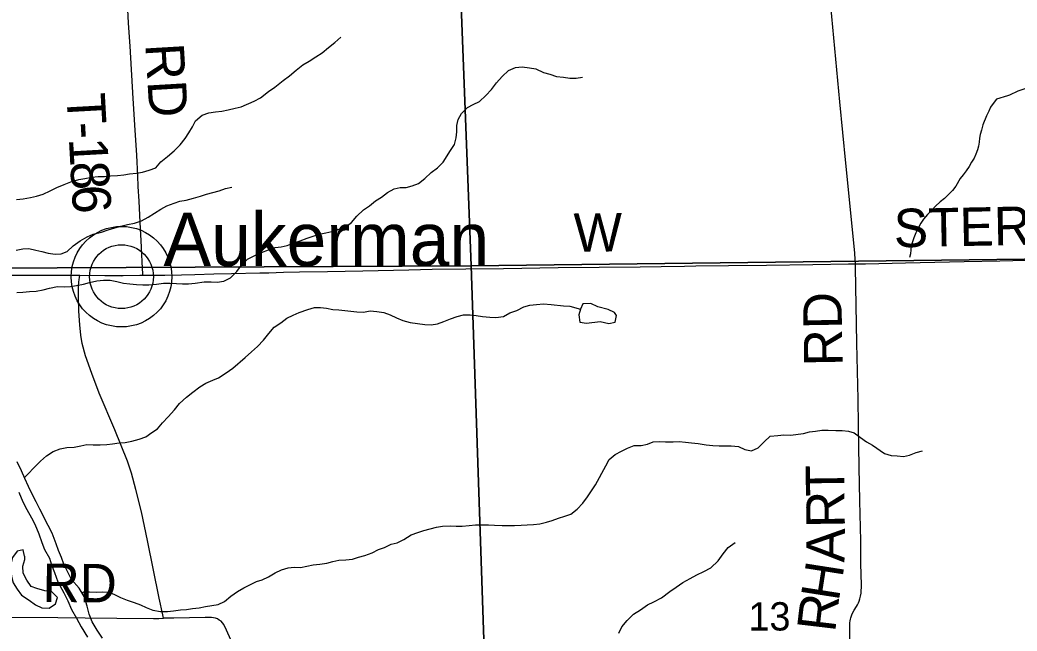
# Model space of a CAD drawing. Extents: x 1985906 to 2360102, y 891258 to 1222054.
# Drawn here: x 2098944 to 2106722, y 1075719 to 1080491 of the extents above; entities that cross this region are included whole.
import ezdxf

# ---------------------------------------------------------------- set-up
doc = ezdxf.new("R2010")
doc.units = 0
for name, color, linetype in [('GM_X_County_Road', 7, 'Continuous'), ('GM_X_County_Road_Text', 7, 'Continuous'), ('GM_X_Major_River', 7, 'Continuous'), ('GM_X_Minor_Lake', 7, 'Continuous'), ('GM_X_Minor_River', 7, 'Continuous'), ('GM_X_Section', 7, 'Continuous'), ('GM_X_Section_Text', 7, 'Continuous'), ('GM_X_Township_Road', 7, 'Continuous'), ('GM_X_Township_Road_Text', 7, 'Continuous'), ('GM_X_Unincorporated', 7, 'Continuous'), ('GM_X_Unincorporated_Location', 7, 'Continuous'), ('GM_X_Unincorporated_Text', 7, 'Continuous')]:
    doc.layers.add(name, color=color, linetype=linetype)

msp = doc.modelspace()

# ---------------------------------------------------------------- linework, layer by layer
at = {"layer": 'GM_X_County_Road'}
for points in [[(2105461, 1078586.3), (2105539.2, 1078587.5), (2105851.3, 1078593.7), (2106309.8, 1078603.4), (2106588.5, 1078610.5), (2107195.7, 1078624.8), (2107459.5, 1078627.9), (2107620.1, 1078629.9), (2107797.2, 1078629), (2107844, 1078628), (2107858.8, 1078626.8), (2107879.2, 1078623.3)], [(2099903.5, 1078497.2), (2100075.1, 1078499), (2100203.9, 1078500.7), (2100309.5, 1078503.3), (2100455.6, 1078507), (2100593.7, 1078511.6), (2100816.6, 1078516.2), (2100885, 1078516.8), (2101000.3, 1078520.3), (2101124.5, 1078522.9), (2101343.2, 1078527.5), (2101619.8, 1078532.5), (2101977, 1078539.2), (2102160.2, 1078544.1), (2102422.3, 1078547.7), (2102717.1, 1078550.7), (2103143.5, 1078556.9), (2103783.2, 1078564.1), (2103947.3, 1078566.7), (2104127.8, 1078569.3), (2104216.7, 1078570.8), (2104472.2, 1078572.6), (2104767.4, 1078576.1), (2105128.4, 1078581.7), (2105407.4, 1078585.6), (2105461, 1078586.3)], [(2097092.8, 1078501.7), (2097127.3, 1078501.2), (2097143.7, 1078501), (2097340.7, 1078500.7), (2097849.4, 1078499.3), (2098127.3, 1078498.1), (2098222.3, 1078498.5), (2098357, 1078499.3), (2098768.6, 1078496.8), (2099162.5, 1078496.8), (2099399.5, 1078497.4), (2099411.9, 1078497.3)], [(2099411.9, 1078497.3), (2099606, 1078495.3), (2099747.9, 1078496.1), (2099878.4, 1078496.9), (2099903.5, 1078497.2)]]:
    msp.add_lwpolyline(points, dxfattribs=at)
at = {"layer": 'GM_X_Major_River'}
for points in [[(2099588.2, 1075662.8), (2099546.3, 1075725.1), (2099508.5, 1075791.3), (2099484.6, 1075851.5), (2099468.8, 1075913.6), (2099445, 1075989.8), (2099405.1, 1076054.1), (2099347.2, 1076120.4), (2099287.5, 1076240.8), (2099267.6, 1076292.9), (2099243.7, 1076347.1), (2099225.8, 1076399.2), (2099196, 1076483.5), (2099164.1, 1076543.7), (2099100.4, 1076672.1), (2099070.5, 1076728.3), (2099034.7, 1076798.5), (2099010.8, 1076848.7), (2098980.9, 1076910.9), (2098955.1, 1076971.1), (2098921.2, 1077039.3)], [(2098934.6, 1076802.8), (2098966.4, 1076728.6), (2098998.3, 1076668.3), (2099034.1, 1076604.1), (2099060, 1076554), (2099091.9, 1076477.7), (2099113.7, 1076411.6), (2099135.6, 1076355.4), (2099173.4, 1076287.1), (2099191.3, 1076237), (2099213.2, 1076176.8), (2099239, 1076102.6), (2099286.8, 1076018.3), (2099316.7, 1075956.1), (2099346.5, 1075887.9), (2099384.4, 1075819.7), (2099422.3, 1075751.4), (2099472.1, 1075671.2)]]:
    msp.add_lwpolyline(points, dxfattribs=at)
at = {"layer": 'GM_X_Minor_Lake'}
msp.add_line((2098981.6, 1076302), (2098979.6, 1076303.6), dxfattribs=at)
for points in [[(2103302.5, 1078188.2), (2103312.4, 1078132.1), (2103362.4, 1078123.9), (2103470.6, 1078135.6), (2103536.6, 1078119.4), (2103586.7, 1078131.3), (2103598.9, 1078183.4), (2103583, 1078207.5), (2103533, 1078229.7), (2103450.9, 1078249.9), (2103396.9, 1078276.1), (2103334.8, 1078274.3), (2103316.9, 1078231.1)], [(2103316.9, 1078231.1), (2103302.5, 1078188.2)], [(2098979.6, 1076303.6), (2098970.3, 1076353.9), (2098922, 1076342.5), (2098887.1, 1076292.8), (2098872.4, 1076244.7), (2098873.6, 1076194.5), (2098878.9, 1076144.3), (2098892.3, 1076095.9), (2098921.7, 1076047.3), (2098957.2, 1075998.6), (2099014.9, 1075959.7), (2099066.6, 1075922.9), (2099114.4, 1075900.1), (2099172.6, 1075897.3), (2099221.3, 1075930.8), (2099236.1, 1075980.8), (2099186.6, 1076029.7), (2099138.5, 1076034.3), (2099138.2, 1076034.4)], [(2099075.2, 1076050.8), (2099032.5, 1076067.9), (2098997, 1076116.6), (2098969.7, 1076171.1), (2098966.5, 1076225.4), (2098981.3, 1076277.4), (2098981.6, 1076302)], [(2099138.2, 1076034.4), (2099075.2, 1076050.8)]]:
    msp.add_lwpolyline(points, dxfattribs=at)
at = {"layer": 'GM_X_Minor_River'}
for points in [[(2098917.2, 1079089.6), (2098969.5, 1079095), (2099025.9, 1079104.2), (2099074.2, 1079113.6), (2099124.7, 1079131), (2099179.3, 1079156.4), (2099231.9, 1079181.8), (2099288.4, 1079205.1), (2099341, 1079226.5), (2099403.5, 1079243.8), (2099449.8, 1079253.2), (2099504.2, 1079262.5), (2099554.4, 1079267.8), (2099604.6, 1079267.2), (2099650.9, 1079272.6), (2099705.2, 1079275.9), (2099753.5, 1079281.2), (2099799.8, 1079288.6), (2099852.1, 1079294), (2099900.4, 1079301.4), (2099952.8, 1079316.7), (2100005.3, 1079336.1), (2100044.1, 1079381.8), (2100094.9, 1079423.2), (2100147.8, 1079468.7), (2100192.7, 1079516.3), (2100233.5, 1079564), (2100262.3, 1079609.8), (2100291.1, 1079655.6), (2100313.8, 1079701.5), (2100366.7, 1079746.9), (2100417.1, 1079764.3), (2100469.5, 1079771.7), (2100517.7, 1079777.1), (2100568.1, 1079788.4), (2100622.5, 1079801.8), (2100670.9, 1079813.1), (2100771.9, 1079856), (2100820.5, 1079881.4), (2100883.5, 1079932.8), (2100932.2, 1079966.3), (2100997.2, 1080017.6), (2101047.9, 1080053.1), (2101098.8, 1080098.6), (2101149.6, 1080140.1), (2101200.2, 1080167.5), (2101250.9, 1080203), (2101301.5, 1080232.4), (2101350.3, 1080274), (2101399.1, 1080313.5), (2101445.9, 1080355)], [(2098920.9, 1078362.6), (2098967.1, 1078366), (2099019.4, 1078369.3), (2099071.6, 1078372.6), (2099124, 1078382), (2099174.4, 1078395.4), (2099236.8, 1078408.6), (2099291, 1078407.9), (2099337.3, 1078409.2), (2099385.6, 1078416.6), (2099440, 1078427.9), (2099486.3, 1078441.4), (2099542.7, 1078452.7), (2099595, 1078458), (2099647.3, 1078459.3), (2099699.3, 1078448.6), (2099751.4, 1078435.8), (2099801.5, 1078431.1), (2099853.6, 1078424.4), (2099901.8, 1078421.8), (2099950, 1078421.1), (2100010.3, 1078428.3), (2100064.7, 1078435.6), (2100114.9, 1078434.9), (2100165, 1078432.3), (2100211.2, 1078429.6), (2100259.4, 1078431), (2100311.7, 1078436.3), (2100380.1, 1078445.4), (2100436.3, 1078444.7), (2100482.5, 1078442.1), (2100534.8, 1078451.4), (2100587.4, 1078476.8), (2100636.3, 1078526.4), (2100671.2, 1078576.1), (2100718, 1078621.6), (2100770.7, 1078649.1), (2100829.3, 1078674.4), (2100881.8, 1078695.8), (2100934.3, 1078713.1), (2100980.5, 1078718.6), (2101028.9, 1078729.9), (2101079.4, 1078751.4), (2101129.8, 1078766.8), (2101184.3, 1078786.1), (2101230.8, 1078801.5), (2101279.2, 1078817), (2101329.5, 1078828.3), (2101377.9, 1078839.7), (2101480.8, 1078872.5), (2101529.5, 1078910), (2101572.4, 1078957.6), (2101623.3, 1079007.1), (2101672, 1079038.6), (2101718.7, 1079078.1), (2101765.4, 1079107.6), (2101812.1, 1079143.2), (2101862.7, 1079172.6), (2101909, 1079182), (2101957.2, 1079181.4), (2102003.6, 1079194.8), (2102052.1, 1079214.2), (2102102.9, 1079253.7), (2102151.7, 1079299.3), (2102200.4, 1079334.8), (2102245.3, 1079380.3), (2102302.8, 1079471.9), (2102333.6, 1079517.7), (2102346.4, 1079569.8), (2102351.1, 1079617.9), (2102351.8, 1079666.1), (2102362.5, 1079712.1), (2102387.3, 1079760), (2102434.2, 1079807.6), (2102480.7, 1079829), (2102529.2, 1079852.5), (2102578.1, 1079900), (2102623, 1079947.6), (2102661.9, 1079999.3), (2102706.7, 1080048.9), (2102755.6, 1080096.5), (2102810.2, 1080119.8), (2102862.5, 1080125.2), (2102918.6, 1080116.4), (2102968.7, 1080107.7), (2103028.5, 1080080.8), (2103076.6, 1080068.1), (2103128.5, 1080049.3)], [(2103128.5, 1080049.3), (2103184.6, 1080042.5), (2103232.8, 1080035.8), (2103283, 1080035.2), (2103333.3, 1080044.5)], [(2106941.5, 1079983.2), (2106885.5, 1079967.1), (2106833.5, 1079957), (2106783.4, 1079952.9), (2106727.4, 1079934.8), (2106663.4, 1079902.6), (2106647.4, 1079898.6)], [(2106647.4, 1079898.6), (2106562.3, 1079870.7), (2106535.7, 1079838.9), (2106515.2, 1079809.1), (2106502.7, 1079779.1), (2106484.1, 1079741.2), (2106454.9, 1079671.3), (2106444.3, 1079629.3), (2106433.8, 1079597.3), (2106429.4, 1079567.2), (2106426.9, 1079537.1), (2106422.4, 1079505.1), (2106414, 1079475.1), (2106401.5, 1079443.1), (2106388.9, 1079411.1), (2106366.4, 1079379.3), (2106347.9, 1079347.4), (2106325.3, 1079313.6), (2106300.7, 1079281.8), (2106278.2, 1079252), (2106245.2, 1079192.2), (2106218.6, 1079158.4), (2106188, 1079126.7), (2106155.5, 1079097), (2106123, 1079069.3), (2106086.3, 1079035.6), (2106057.8, 1079005.9), (2106023.1, 1078970.2), (2105992.5, 1078934.5), (2105971.9, 1078902.6), (2105949.2, 1078860.8), (2105932.7, 1078828.8), (2105918.1, 1078788.9), (2105905.6, 1078758.9), (2105897.1, 1078726.9), (2105892.6, 1078694.8), (2105890.2, 1078664.7), (2105883.7, 1078634.7)], [(2098913.5, 1078692.1), (2098965.9, 1078703.4), (2099014.1, 1078704.8), (2099068.2, 1078694), (2099114.2, 1078683.3), (2099164.3, 1078670.6), (2099218.4, 1078661.9), (2099264.6, 1078663.2), (2099313.1, 1078682.7), (2099359.9, 1078726.2), (2099412.7, 1078765.7), (2099467.3, 1078797.1), (2099515.9, 1078818.5), (2099580.3, 1078833.7), (2099632.8, 1078851.1), (2099683.2, 1078866.5), (2099731.6, 1078879.9), (2099784, 1078893.2), (2099836.4, 1078904.6), (2099892.9, 1078921.9), (2099945.5, 1078949.3), (2099994.2, 1078982.8), (2100042.9, 1079014.3), (2100089.4, 1079039.8), (2100145.9, 1079061.1), (2100192.3, 1079074.5), (2100240.7, 1079083.9), (2100297.1, 1079099.2), (2100351.6, 1079114.6), (2100398, 1079130), (2100448.4, 1079143.4), (2100496.8, 1079156.8), (2100547.2, 1079174.2), (2100597.6, 1079185.6)], [(2098978.4, 1076916.8), (2099009, 1076947.7), (2099051.8, 1076993.3), (2099104.8, 1077044.8), (2099151.6, 1077086.4), (2099202.3, 1077121.8), (2099258.8, 1077141.2), (2099309.2, 1077152.6), (2099367.4, 1077155.8), (2099417.8, 1077165.1), (2099466.2, 1077176.5), (2099514.3, 1077171.9), (2099568.5, 1077173.2), (2099620.8, 1077176.5), (2099667.1, 1077181.9), (2099717.4, 1077189.2), (2099765.6, 1077192.6), (2099816, 1077202), (2099874.4, 1077217.2), (2099924.9, 1077236.6), (2099971.6, 1077270.2), (2100018.2, 1077297.6), (2100055, 1077345.3), (2100099.9, 1077392.9), (2100148.9, 1077446.5), (2100189.7, 1077496.1), (2100242.7, 1077545.6), (2100293.4, 1077583.1), (2100346.3, 1077626.6), (2100394.9, 1077654.1), (2100447.4, 1077677.4), (2100493.9, 1077696.9), (2100552.7, 1077734.3), (2100603.4, 1077771.7), (2100701, 1077854.8), (2100749.8, 1077898.3), (2100796.6, 1077941.8), (2100843.5, 1077989.4), (2100884.4, 1078041.1), (2100927.3, 1078090.7), (2100978, 1078126.2), (2101026.7, 1078161.7), (2101075.3, 1078185.1), (2101121.8, 1078206.6), (2101190.4, 1078229.8), (2101242.8, 1078245.1), (2101289.1, 1078246.5), (2101335.2, 1078239.9), (2101385.2, 1078229.1), (2101431.4, 1078226.5), (2101477.5, 1078221.9), (2101525.6, 1078217.2), (2101571.7, 1078210.6), (2101623.9, 1078207.9), (2101676.3, 1078219.2), (2101728.4, 1078214.5), (2101782.5, 1078205.7), (2101832.5, 1078189), (2101882.3, 1078164.2), (2101930.2, 1078143.5), (2101988.3, 1078128.7), (2102044.4, 1078119.9), (2102102.5, 1078113.1), (2102152.7, 1078110.4), (2102201, 1078117.8), (2102251.5, 1078135.2), (2102302, 1078156.6), (2102354.5, 1078174), (2102402.8, 1078187.4), (2102457.1, 1078188.7), (2102503.2, 1078184), (2102553.3, 1078175.3), (2102609.5, 1078170.6), (2102655.6, 1078167.9), (2102716, 1078175.1), (2102766.6, 1078202.6), (2102821.1, 1078221.9), (2102875.7, 1078251.3), (2102922.1, 1078262.8), (2102972.4, 1078268.1), (2103028.7, 1078273.4), (2103086.9, 1078268.6), (2103183.1, 1078259.2), (2103233.3, 1078256.6), (2103316.9, 1078231.1)], [(2104350.3, 1077167.2), (2104398.5, 1077164.6), (2104444.7, 1077164), (2104492.9, 1077165.3), (2104549.1, 1077160.6), (2104598.9, 1077135.8), (2104651, 1077125.1), (2104701.6, 1077150.5), (2104748.4, 1077196), (2104795.2, 1077239.6), (2104855.6, 1077246.8), (2104903.8, 1077250.2), (2104956, 1077247.5), (2105056.6, 1077262.2), (2105103, 1077273.6), (2105149.3, 1077281), (2105199.6, 1077286.4), (2105247.8, 1077287.7), (2105308, 1077284.9), (2105358.2, 1077284.2), (2105406.4, 1077279.6), (2105452.4, 1077266.9), (2105502, 1077230.1), (2105547.8, 1077197.4), (2105593.6, 1077170.6), (2105689, 1077105.1), (2105739, 1077090.4), (2105787.2, 1077087.7), (2105835.3, 1077083.1), (2105883.7, 1077092.4), (2105936.2, 1077113.8), (2105984.6, 1077127.2)], [(2099427.3, 1076018.2), (2099441.6, 1076024.3), (2099487.8, 1076025.6), (2099540, 1076022.9), (2099590.2, 1076024.3), (2099636.3, 1076021.6), (2099682.3, 1076005), (2099728.2, 1075982.2), (2099780.1, 1075959.5), (2099834, 1075942.7), (2099884, 1075923.9), (2099929.9, 1075903.2), (2099979.8, 1075882.5), (2100039.9, 1075871.6), (2100094.1, 1075870.9), (2100142.4, 1075878.3), (2100196.7, 1075885.6), (2100242.9, 1075887), (2100291.2, 1075894.4), (2100341.5, 1075899.7), (2100391.9, 1075911.1), (2100440.2, 1075918.5), (2100490.6, 1075927.8), (2100539.1, 1075949.3), (2100589.9, 1075992.8), (2100640.6, 1076028.2), (2100691.2, 1076057.7), (2100741.8, 1076083.1), (2100788.3, 1076106.6), (2100834.7, 1076120), (2100883.3, 1076143.4), (2100933.9, 1076174.9), (2100984.5, 1076198.3), (2101036.9, 1076213.7), (2101083.2, 1076217.1), (2101133.4, 1076216.4), (2101181.7, 1076225.8), (2101232, 1076235.1), (2101282.3, 1076240.5), (2101336.7, 1076249.8), (2101385.1, 1076263.2), (2101431.4, 1076272.6), (2101485.7, 1076275.9), (2101538, 1076281.2), (2101584.4, 1076296.7), (2101634.8, 1076310.1), (2101691.3, 1076329.4), (2101739.9, 1076356.9), (2101788.3, 1076372.3), (2101840.9, 1076397.7), (2101887.2, 1076407.1), (2101937.8, 1076434.5), (2101996.6, 1076469.9), (2102047.1, 1076489.3), (2102093.5, 1076504.7), (2102143.9, 1076518.1), (2102192.2, 1076529.5), (2102240.6, 1076536.9), (2102298.8, 1076540.1), (2102347, 1076537.5), (2102393.2, 1076538.8), (2102447.5, 1076542.1), (2102497.8, 1076547.5), (2102550, 1076548.8), (2102598.2, 1076548.1), (2102646.4, 1076545.5), (2102704.6, 1076542.7), (2102754.8, 1076544), (2102801, 1076543.4), (2102855.2, 1076544.7), (2102901.5, 1076548.1), (2102949.7, 1076551.5), (2103000, 1076556.8), (2103050.4, 1076570.2), (2103096.8, 1076583.6), (2103145.2, 1076601.1), (2103195.7, 1076616.4), (2103242.1, 1076631.9), (2103290.8, 1076671.4), (2103333.7, 1076717), (2103370.5, 1076766.7), (2103403.4, 1076814.5), (2103434.1, 1076860.2), (2103514.6, 1077009.8), (2103541.4, 1077057.6), (2103588.2, 1077097.1), (2103636.8, 1077124.6), (2103683.3, 1077148.1), (2103735.8, 1077167.4), (2103790, 1077168.7), (2103838.4, 1077178.1), (2103884.8, 1077195.6), (2103933.1, 1077198.9), (2103979.2, 1077196.3), (2104039.5, 1077197.5), (2104087.7, 1077198.9), (2104135.8, 1077194.2), (2104181.9, 1077187.6), (2104234.1, 1077182.8), (2104296.2, 1077174), (2104350.3, 1077167.2)], [(2103616.3, 1075703.2), (2103639.1, 1075753.1), (2103680, 1075802.7), (2103730.9, 1075850.2), (2103783.6, 1075883.6), (2103838.4, 1075923.1), (2103889, 1075948.5), (2103949.7, 1075979.8), (2104012.6, 1076027.2), (2104063.3, 1076060.6), (2104114.1, 1076098.1), (2104172.8, 1076129.4), (2104223.4, 1076158.9), (2104278, 1076184.2), (2104332.6, 1076211.6), (2104389.6, 1076267.1), (2104430.6, 1076320.8), (2104469.5, 1076372.4), (2104522.2, 1076409.9)]]:
    msp.add_lwpolyline(points, dxfattribs=at)
at = {"layer": 'GM_X_Section'}
for points in [[(2107655.2, 1084046), (2107657.5, 1084002), (2107859.2, 1078635.7), (2102462.8, 1078570.3), (2102258.7, 1083920.8)], [(2096943.4, 1083869), (2102258.7, 1083920.8), (2102462.8, 1078570.3), (2097079.3, 1078544.2)], [(2107859.2, 1078635.7), (2107859.4, 1078613.7), (2108093, 1073269.7), (2105572.9, 1073177.9), (2102644.9, 1073193.8), (2102462.8, 1078570.3)], [(2097079.3, 1078544.2), (2102462.8, 1078570.3), (2102644.9, 1073193.8), (2097261.4, 1073199.7)]]:
    msp.add_lwpolyline(points, close=True, dxfattribs=at)
at = {"layer": 'GM_X_Township_Road'}
for points in [[(2105461, 1078586.3), (2105459.7, 1078617.2), (2105455.7, 1078672.1), (2105386.2, 1079373.5), (2105341.1, 1079850.1), (2105269.7, 1080600.3), (2105250.6, 1080829.3), (2105232.5, 1081025.2), (2105212.6, 1081253.6), (2105194.9, 1081416.5), (2105178.5, 1081596.3), (2105111.2, 1082347.4), (2105083.2, 1082641.6), (2105062.7, 1082854.5), (2105052.7, 1082969.6), (2105036.3, 1083165.1), (2105023.7, 1083295.5), (2104978.9, 1083734.1), (2104968.4, 1083881.3), (2104965.3, 1083961.4)], [(2099903.5, 1078497.2), (2099903, 1078506.5), (2099897.9, 1078601.6), (2099892.3, 1078716.1), (2099882.5, 1078912.6), (2099874.4, 1079076.2), (2099867.2, 1079190.6), (2099863, 1079272.3), (2099855.4, 1079435.7), (2099843.6, 1079631), (2099826.6, 1079876), (2099803.9, 1080284.8), (2099791.6, 1080464.7), (2099779.4, 1080677.5), (2099769, 1080890.4), (2099755.3, 1081070.2), (2099754.3, 1081086.4)], [(2105481.7, 1077530.2), (2105472.6, 1077966.3), (2105462.1, 1078557.3), (2105461, 1078586.3)], [(2100062.8, 1075820.2), (2100057.4, 1075846.9), (2100030.5, 1075975.4), (2099939.2, 1076425.7), (2099891.7, 1076650.4), (2099848.6, 1076825.6), (2099814.8, 1076952.4), (2099783.1, 1077045.6), (2099685.1, 1077289.2), (2099562.9, 1077576.1), (2099504, 1077729.2), (2099456.4, 1077869), (2099430.5, 1077964), (2099418.8, 1078028.5), (2099410.5, 1078110.1), (2099402.8, 1078215.8), (2099399.9, 1078323.2), (2099400, 1078373.2), (2099402, 1078409.4), (2099404.1, 1078442.7), (2099406.9, 1078464.2), (2099409.4, 1078480.5), (2099411.9, 1078497.3)], [(2105419, 1075641.3), (2105417, 1075738.2), (2105417.7, 1075762.8), (2105418.4, 1075783.4), (2105420.1, 1075798.4), (2105422.5, 1075811.8), (2105425.6, 1075823.4), (2105430.4, 1075838.1), (2105436.9, 1075853.6), (2105452.3, 1075882.7), (2105468.7, 1075910.1), (2105477.3, 1075925.1), (2105484.8, 1075939.5), (2105490.3, 1075952.1), (2105496.5, 1075969.6), (2105502.3, 1075990.8), (2105505.7, 1076015.5), (2105509.6, 1076079.8), (2105503.7, 1076242.8), (2105502.4, 1076424.4), (2105495.9, 1076736.2), (2105490.9, 1076998.8), (2105485.9, 1077326.9), (2105481.7, 1077530.2)], [(2097418.9, 1075820.1), (2097439.4, 1075820.1), (2097511.9, 1075821.7), (2097758.6, 1075827), (2098087.6, 1075827.9), (2098499, 1075827.8), (2099239.6, 1075824.5), (2099453.4, 1075822.4), (2099700.3, 1075819.6), (2099985.5, 1075817.1), (2100028.5, 1075818.3), (2100062.8, 1075820.2)], [(2100655.6, 1075500.8), (2100556.4, 1075726.2), (2100534.7, 1075770.4), (2100524.2, 1075784.6), (2100512.4, 1075796.4), (2100499.2, 1075805.2), (2100485.4, 1075813.7), (2100470.3, 1075819.8), (2100454.4, 1075823.2), (2100438, 1075824.7), (2100388.7, 1075824.8), (2100143.2, 1075819.6), (2100093.6, 1075820.4), (2100062.8, 1075820.2)]]:
    msp.add_lwpolyline(points, dxfattribs=at)
at = {"layer": 'GM_X_Unincorporated'}
for radius in [392.8, 249]:
    msp.add_circle((2099736.1, 1078485.9), radius, dxfattribs=at)
at = {"layer": 'GM_X_Unincorporated_Location'}
msp.add_line((2099736.1, 1078485.9), (2099736.1, 1078485.9), dxfattribs=at)

# ---------------------------------------------------------------- texts
at = {"layer": 'GM_X_County_Road_Text'}
for s, rotation, p in [('STERLING', 1.13697, (2105763.7, 1078714.4)), ('W', 0.72482, (2103265.1, 1078679.1))]:
    msp.add_text(s, height=300, rotation=rotation, dxfattribs=at).set_placement(p)
at = {"layer": 'GM_X_Section_Text'}
msp.add_text('13', height=221, rotation=0.00001, dxfattribs=at).set_placement((2104626.2, 1075723.5))
at = {"layer": 'GM_X_Township_Road_Text'}
for s, rotation, p in [('RD', 273.38693, (2099921.6, 1080300.5)), ('T', 273.1922, (2099306, 1079911.5)), ('-', 273.19778, (2099318.5, 1079687.5)), ('1', 273.21226, (2099325.4, 1079564.4)), ('8', 273.26086, (2099335.8, 1079379.6)), ('6', 273.48154, (2099346.3, 1079193.8)), ('RD', 90.98819, (2105361.8, 1077789.2)), ('T', 90.84216, (2105375.9, 1076772.6)), ('R', 90.84766, (2105379.5, 1076526.2)), ('A', 89.22012, (2105375.9, 1076253)), ('RD', 359.51112, (2099119.1, 1075946.8)), ('H', 81.10123, (2105331.2, 1075945.9)), ('R', 83.25356, (2105302.7, 1075704.2))]:
    msp.add_text(s, height=300, rotation=rotation, dxfattribs=at).set_placement(p)
at = {"layer": 'GM_X_Unincorporated_Text'}
msp.add_text('Aukerman', height=417, rotation=0.00001, dxfattribs=at).set_placement((2100063.4, 1078569.8))

doc.saveas('drawing.dxf')
